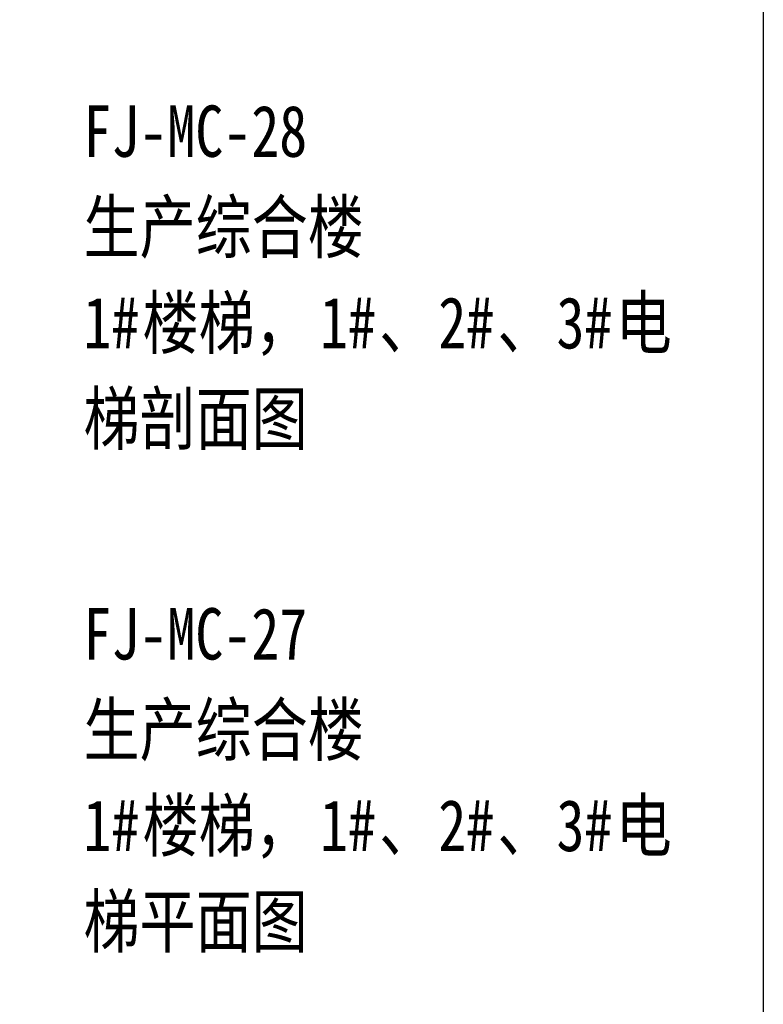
# Model space of a CAD drawing. Extents: x 797781 to 1255204, y 21234 to 1024248.
# Tile 989 of 1056: x 1200870 to 1255204, y 574701 to 646634. Entities that reach past the tile are written whole.
import ezdxf

# ---------------------------------------------------------------- set-up
doc = ezdxf.new("R2010")
doc.units = 0
doc.header["$LTSCALE"] = 1000
doc.header["$MEASUREMENT"] = 0
doc.layers.add('PUB_TEXT', color=7, linetype='Continuous')
doc.styles.add('-黑体', font='simhei.ttf', dxfattribs={"width": 0.8})

msp = doc.modelspace()

# ---------------------------------------------------------------- linework, layer by layer
msp.add_lwpolyline([(1067669.1, 809055.4), (1255204.1, 809055.4), (1255204.1, 501234.7), (1067669.1, 501234.7)], close=True)

# ---------------------------------------------------------------- texts
at = {"layer": 'PUB_TEXT', "style": '-黑体', "width": 0.8}
for s, height, p in [('FJ-MC-28', 3755.27, (1205528.8, 636614.3)), ('生产综合楼', 3755.27, (1205528.8, 629614.3)), ('楼梯，', 3755.27, (1209849.4, 622614.3)), ('电', 3755.3, (1244414.8, 622614.3)), ('1#', 3755.27, (1205528.8, 622614.3)), ('1#', 3755.27, (1222811.5, 622614.3)), ('2#', 3755.27, (1231452.8, 622614.3)), ('3#', 3755.27, (1240094.2, 622614.3)), ('、', 3755.3, (1227132.1, 622614.3)), ('、', 3755.3, (1235773.5, 622614.3)), ('梯剖面图', 3755.27, (1205528.8, 615614.3)), ('FJ-MC-27', 3755.27, (1205528.8, 599889)), ('生产综合楼', 3755.27, (1205528.8, 592889)), ('楼梯，', 3755.27, (1209849.4, 585889)), ('电', 3755.3, (1244414.8, 585889)), ('1#', 3755.27, (1205528.8, 585889)), ('1#', 3755.27, (1222811.5, 585889)), ('2#', 3755.27, (1231452.8, 585889)), ('3#', 3755.27, (1240094.2, 585889)), ('、', 3755.3, (1227132.1, 585889)), ('、', 3755.3, (1235773.5, 585889)), ('梯平面图', 3755.27, (1205528.8, 578889))]:
    msp.add_text(s, height=height, dxfattribs=at).set_placement(p)

doc.saveas('drawing.dxf')
